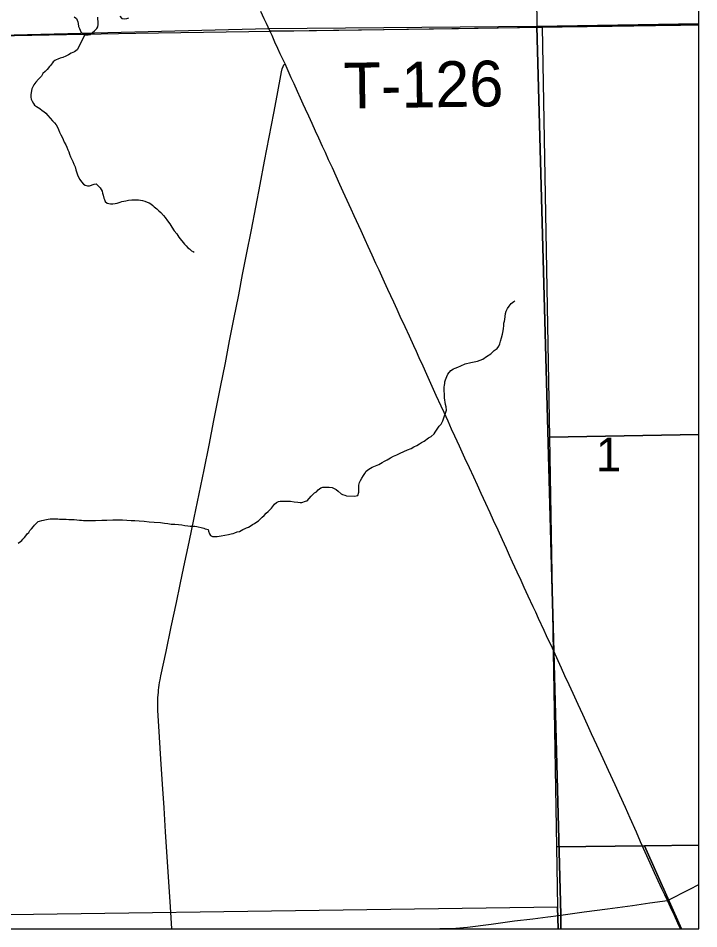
# Model space of a CAD drawing. Extents: x 103424 to 290657, y 38711 to 110967.
# Drawn here: x 214252.73 to 214253.153, y 40208.301 to 40208.867 of the extents above; entities that cross this region are included whole.
import ezdxf

# ---------------------------------------------------------------- set-up
doc = ezdxf.new("R2010")
doc.units = 0
for name, color, linetype in [('GM_X_Corporation', 7, 'Continuous'), ('GM_X_County_Road', 7, 'Continuous'), ('GM_X_Minor_Lake', 7, 'Continuous'), ('GM_X_Minor_River', 7, 'Continuous'), ('GM_X_Section_Text', 7, 'Continuous'), ('GM_X_State_Route', 7, 'Continuous'), ('GM_X_Township_Road', 7, 'Continuous'), ('GM_X_Township_Road_Text', 7, 'Continuous')]:
    doc.layers.add(name, color=color, linetype=linetype)

msp = doc.modelspace()

# ---------------------------------------------------------------- linework, layer by layer
at = {"layer": 'GM_X_Corporation'}
for points in [[(214246.35258, 40213.74302), (214246.35258, 40208.30125), (214253.15258, 40208.30125), (214253.15258, 40215.10125), (214247.88425, 40215.10125), (214247.88593, 40214.68485), (214247.88621, 40214.66416), (214247.8863, 40214.63438), (214247.88525, 40214.01696), (214247.88494, 40213.98106), (214247.88095, 40213.75762), (214247.63273, 40213.75746), (214247.49304, 40213.75527), (214246.50862, 40213.74676)], [(214253.15258, 40208.8631), (214253.15258, 40211.45724), (214253.14655, 40211.4569), (214253.00114, 40211.45371), (214253.0063, 40211.1954), (214253.00663, 40211.17271), (214253.00742, 40211.14968), (214253.00775, 40211.13202), (214253.00895, 40211.08875), (214253.00976, 40211.04853), (214253.00988, 40211.04357), (214253.02982, 40210.15917), (214253.03816, 40209.68571), (214253.03884, 40209.64149), (214253.03938, 40209.58281), (214253.04007, 40209.5319), (214253.04048, 40209.50556), (214253.0417, 40209.42491), (214253.04293, 40209.3635), (214253.04334, 40209.31505), (214253.04389, 40209.27029), (214253.04443, 40209.20192), (214253.04913, 40209.1185), (214253.05193, 40208.86157)], [(214250.69191, 40208.30125), (214253.06696, 40208.30125), (214253.06682, 40208.31021), (214253.06246, 40208.47339), (214253.05193, 40208.86157), (214252.88558, 40208.86006), (214252.88546, 40208.86005), (214252.37731, 40208.84757), (214251.86746, 40208.84353), (214251.37809, 40208.8332), (214250.68423, 40208.81599), (214250.68656, 40208.66767), (214250.69144, 40208.40851)], [(214253.05526, 40208.86119), (214253.05994, 40208.6066), (214253.06427, 40208.35206), (214253.06491, 40208.31464), (214252.59126, 40208.30804), (214252.57664, 40208.85313), (214252.80303, 40208.85748)], [(214253.06696, 40208.30125), (214253.15258, 40208.30125), (214253.15258, 40208.8631), (214253.05193, 40208.86157), (214253.06246, 40208.47339), (214253.06682, 40208.31021)], [(214253.15258, 40208.60813), (214253.15258, 40208.86279), (214253.05526, 40208.86119), (214253.05994, 40208.6066)], [(214253.15258, 40208.35322), (214253.15258, 40208.60813), (214253.05994, 40208.6066), (214253.06427, 40208.35206), (214253.11888, 40208.35278)], [(214253.06515, 40208.30125), (214253.14193, 40208.30125), (214253.11888, 40208.35278), (214253.06427, 40208.35206), (214253.06491, 40208.31464)], [(214253.14193, 40208.30125), (214253.15258, 40208.30125), (214253.15258, 40208.35322), (214253.11888, 40208.35278)], [(214252.59146, 40208.30125), (214253.06515, 40208.30125), (214253.06491, 40208.31464), (214252.59126, 40208.30804)]]:
    msp.add_lwpolyline(points, close=True, dxfattribs=at)
msp.add_lwpolyline([(214253.00988, 40211.04357), (214253.02982, 40210.15917), (214253.03816, 40209.68571), (214253.03884, 40209.64149), (214253.03938, 40209.58281), (214253.04007, 40209.5319), (214253.04048, 40209.50556), (214253.0417, 40209.42491), (214253.04293, 40209.3635), (214253.04334, 40209.31505), (214253.04389, 40209.27029), (214253.04443, 40209.20192), (214253.04913, 40209.1185), (214253.05193, 40208.86157), (214252.88558, 40208.86006), (214252.88546, 40208.86005), (214252.37731, 40208.84757), (214251.86746, 40208.84353), (214251.37809, 40208.8332), (214250.68423, 40208.81599)], dxfattribs=at)
at = {"layer": 'GM_X_County_Road'}
msp.add_lwpolyline([(214252.82541, 40208.30125), (214252.82452, 40208.31498), (214252.8235, 40208.33048), (214252.82249, 40208.34598), (214252.82147, 40208.36148), (214252.8205, 40208.37626), (214252.81954, 40208.39105), (214252.81852, 40208.40655), (214252.81763, 40208.42014), (214252.81674, 40208.43373), (214252.8166, 40208.43688), (214252.81656, 40208.44004), (214252.81663, 40208.4432), (214252.8167, 40208.44477), (214252.81694, 40208.44792), (214252.81711, 40208.44949), (214252.81729, 40208.45106), (214252.81751, 40208.45262), (214252.81775, 40208.45418), (214252.81801, 40208.45574), (214252.81851, 40208.45833), (214252.82172, 40208.47352), (214252.82493, 40208.48872), (214252.82815, 40208.50392), (214252.83049, 40208.51499), (214252.83283, 40208.52605), (214252.83602, 40208.54125), (214252.8392, 40208.55646), (214252.84233, 40208.57139), (214252.84546, 40208.58633), (214252.84847, 40208.60157), (214252.85147, 40208.61682), (214252.85351, 40208.62716), (214252.85556, 40208.63751), (214252.85856, 40208.65276), (214252.86122, 40208.66625), (214252.86388, 40208.67975), (214252.86686, 40208.695), (214252.86929, 40208.70747), (214252.87172, 40208.71994), (214252.87469, 40208.73519), (214252.87743, 40208.74929), (214252.88018, 40208.7634), (214252.88291, 40208.77795), (214252.88578, 40208.79282), (214252.88864, 40208.80768), (214252.89071, 40208.81876), (214252.89343, 40208.8333), (214252.89392, 40208.83532), (214252.89437, 40208.83671), (214252.89482, 40208.83765), (214252.89569, 40208.83845)], dxfattribs=at)
at = {"layer": 'GM_X_Minor_Lake'}
for points in [[(214252.76474, 40208.86752), (214252.76608, 40208.86658), (214252.76685, 40208.8645), (214252.76705, 40208.86336), (214252.76744, 40208.86146), (214252.76802, 40208.86032), (214252.7688, 40208.85824), (214252.77033, 40208.85692), (214252.77128, 40208.85636), (214252.77223, 40208.85637), (214252.77337, 40208.85637), (214252.7745, 40208.85657), (214252.77601, 40208.85772), (214252.77733, 40208.85887), (214252.77865, 40208.86021), (214252.7794, 40208.86136), (214252.77958, 40208.86288), (214252.77956, 40208.86459), (214252.77936, 40208.86611), (214252.77935, 40208.86725)], [(214252.79301, 40208.86792), (214252.79435, 40208.8666), (214252.79606, 40208.86623), (214252.79739, 40208.86643), (214252.79852, 40208.86701)]]:
    msp.add_lwpolyline(points, dxfattribs=at)
at = {"layer": 'GM_X_Minor_River'}
for points in [[(214252.77128, 40208.85636), (214252.76661, 40208.84702), (214252.76491, 40208.84586), (214252.76283, 40208.8449), (214252.76113, 40208.84394), (214252.75942, 40208.84316), (214252.75753, 40208.84239), (214252.75602, 40208.84181), (214252.75451, 40208.84123), (214252.75356, 40208.84084), (214252.75261, 40208.84046), (214252.75167, 40208.8395), (214252.75017, 40208.83759), (214252.74942, 40208.83663), (214252.74791, 40208.83491), (214252.74659, 40208.83357), (214252.74528, 40208.83242), (214252.74434, 40208.83071), (214252.74246, 40208.82879), (214252.74095, 40208.82688), (214252.73964, 40208.82535), (214252.73889, 40208.82402), (214252.73833, 40208.82287), (214252.73779, 40208.81926), (214252.7378, 40208.81774), (214252.738, 40208.81641), (214252.73858, 40208.81509), (214252.73935, 40208.81376), (214252.74011, 40208.81263), (214252.74126, 40208.81188), (214252.74221, 40208.81131), (214252.74335, 40208.81056), (214252.74488, 40208.80943), (214252.74584, 40208.80868), (214252.74698, 40208.80774), (214252.74832, 40208.80623), (214252.74985, 40208.80472), (214252.75119, 40208.80302), (214252.75253, 40208.8017), (214252.75349, 40208.80038), (214252.75426, 40208.79905), (214252.75484, 40208.79754), (214252.75561, 40208.79602), (214252.75638, 40208.79432), (214252.75715, 40208.79281), (214252.75773, 40208.79129), (214252.75851, 40208.78978), (214252.75947, 40208.78807), (214252.76005, 40208.78656), (214252.76082, 40208.78504), (214252.7614, 40208.78372), (214252.76179, 40208.7822), (214252.76237, 40208.78069), (214252.76314, 40208.77898), (214252.76391, 40208.77766), (214252.76449, 40208.77614), (214252.76526, 40208.77444), (214252.76566, 40208.77254), (214252.76624, 40208.77065), (214252.76682, 40208.76951), (214252.7674, 40208.76799), (214252.76817, 40208.76648), (214252.76913, 40208.76516), (214252.77047, 40208.76365), (214252.77142, 40208.76308), (214252.77295, 40208.76253), (214252.77427, 40208.76253), (214252.77711, 40208.7637), (214252.77825, 40208.76389), (214252.77959, 40208.76257), (214252.78073, 40208.76144), (214252.7815, 40208.76031), (214252.78208, 40208.75936), (214252.78228, 40208.75803), (214252.78267, 40208.75671), (214252.78306, 40208.755), (214252.78345, 40208.75405), (214252.78383, 40208.75292), (214252.78517, 40208.75179), (214252.78612, 40208.7516), (214252.78726, 40208.75142), (214252.78859, 40208.75143), (214252.79011, 40208.75163), (214252.79143, 40208.75183), (214252.79314, 40208.75241), (214252.79427, 40208.7528), (214252.79541, 40208.753), (214252.79674, 40208.75339), (214252.79844, 40208.75378), (214252.80053, 40208.75399), (214252.80242, 40208.754), (214252.80375, 40208.75401), (214252.8047, 40208.75383), (214252.80584, 40208.75365), (214252.80717, 40208.75347), (214252.8085, 40208.7531)], [(214252.8085, 40208.7531), (214252.81003, 40208.75254), (214252.81117, 40208.75198), (214252.81231, 40208.75142), (214252.81346, 40208.75047), (214252.81441, 40208.74953), (214252.81594, 40208.7484), (214252.81728, 40208.74708), (214252.81842, 40208.74614), (214252.82015, 40208.74425), (214252.8211, 40208.74293), (214252.82264, 40208.74085), (214252.82398, 40208.73896), (214252.82533, 40208.73688), (214252.82686, 40208.73461), (214252.82839, 40208.73273), (214252.82974, 40208.73065), (214252.83319, 40208.7263), (214252.83414, 40208.72536), (214252.83529, 40208.72404), (214252.83624, 40208.72347), (214252.83758, 40208.72234), (214252.83853, 40208.72178), (214252.83911, 40208.72141)], [(214252.93267, 40208.57048), (214252.93381, 40208.57011), (214252.93856, 40208.56996), (214252.93988, 40208.57016), (214252.94083, 40208.57035), (214252.94138, 40208.57245), (214252.94137, 40208.57454), (214252.94136, 40208.57568), (214252.94135, 40208.57663), (214252.94191, 40208.57834), (214252.94247, 40208.57967), (214252.94322, 40208.58101), (214252.94434, 40208.58273), (214252.94509, 40208.58387), (214252.94603, 40208.5854), (214252.94773, 40208.58674), (214252.94981, 40208.5879), (214252.9517, 40208.58867), (214252.95283, 40208.58906), (214252.95378, 40208.58964), (214252.95491, 40208.59021), (214252.95604, 40208.59079), (214252.95737, 40208.59156), (214252.95907, 40208.59253), (214252.96115, 40208.59368), (214252.96304, 40208.59464), (214252.96512, 40208.59561), (214252.9672, 40208.59657), (214252.96947, 40208.59773), (214252.97173, 40208.5987), (214252.97401, 40208.59947), (214252.97571, 40208.60044), (214252.97741, 40208.6014), (214252.97911, 40208.60236), (214252.98043, 40208.60332), (214252.98194, 40208.60409), (214252.98477, 40208.6062), (214252.98628, 40208.60697), (214252.98817, 40208.6087), (214252.98892, 40208.60965), (214252.99136, 40208.61328), (214252.99249, 40208.61462), (214252.99361, 40208.61672), (214252.99435, 40208.61919), (214252.99528, 40208.62148), (214252.99584, 40208.62338), (214252.99563, 40208.62528), (214252.99524, 40208.6268), (214252.99504, 40208.62832), (214252.99484, 40208.62945), (214252.99464, 40208.63097), (214252.99462, 40208.63306), (214252.99442, 40208.63553), (214252.9944, 40208.63762), (214252.99458, 40208.63876), (214252.99476, 40208.6399), (214252.99494, 40208.64085), (214252.99531, 40208.64219), (214252.99606, 40208.64428), (214252.99681, 40208.64562), (214252.9985, 40208.64791), (214253.00019, 40208.64906), (214253.00133, 40208.64945), (214253.00285, 40208.65003), (214253.00474, 40208.6508), (214253.00757, 40208.65197), (214253.01098, 40208.65294), (214253.01401, 40208.65353), (214253.01515, 40208.65373), (214253.01837, 40208.65489), (214253.02082, 40208.65662), (214253.02346, 40208.65835), (214253.02554, 40208.66027), (214253.02742, 40208.66161), (214253.02836, 40208.66314), (214253.02911, 40208.66447), (214253.02948, 40208.66618), (214253.03003, 40208.66828), (214253.03077, 40208.67056), (214253.03114, 40208.67247), (214253.03131, 40208.67399), (214253.03149, 40208.6757), (214253.03148, 40208.67741), (214253.03185, 40208.67855), (214253.03203, 40208.67969), (214253.0324, 40208.6814), (214253.03257, 40208.6833), (214253.03294, 40208.68483), (214253.03369, 40208.68635), (214253.03481, 40208.68788), (214253.03613, 40208.6896), (214253.03764, 40208.69075), (214253.0384, 40208.69114)], [(214252.76143, 40208.55536), (214252.76295, 40208.55537), (214252.76466, 40208.55539), (214252.76636, 40208.55521), (214252.76788, 40208.55503), (214252.76921, 40208.55504), (214252.77054, 40208.55486), (214252.77187, 40208.55487), (214252.77339, 40208.55488), (214252.77548, 40208.55471), (214252.77794, 40208.55472), (214252.78174, 40208.55494), (214252.78496, 40208.55496), (214252.78857, 40208.55518), (214252.79179, 40208.5552), (214252.79464, 40208.55523), (214252.7973, 40208.55505), (214252.79996, 40208.55488), (214252.80242, 40208.55471), (214252.80508, 40208.55454), (214252.80812, 40208.55437), (214252.81116, 40208.55402), (214252.81438, 40208.55385), (214252.81837, 40208.5535), (214252.82084, 40208.55314), (214252.82293, 40208.55296), (214252.82483, 40208.5526), (214252.82711, 40208.55242), (214252.82939, 40208.55225), (214252.83148, 40208.55207), (214252.83338, 40208.55171), (214252.83528, 40208.55153), (214252.8368, 40208.55135), (214252.83812, 40208.55136), (214252.83964, 40208.55119), (214252.84078, 40208.551), (214252.84173, 40208.55082), (214252.84363, 40208.55045), (214252.84515, 40208.55009), (214252.84611, 40208.54971), (214252.84706, 40208.54934), (214252.84782, 40208.54915), (214252.84802, 40208.54821), (214252.84879, 40208.5465), (214252.84936, 40208.54537), (214252.85051, 40208.5448), (214252.85165, 40208.54481), (214252.85354, 40208.54483), (214252.85601, 40208.54522), (214252.85828, 40208.54562), (214252.86056, 40208.54602), (214252.86207, 40208.54641), (214252.8634, 40208.5468), (214252.86453, 40208.54719), (214252.86586, 40208.54777), (214252.86737, 40208.54797), (214252.86832, 40208.54854), (214252.86945, 40208.54912), (214252.87077, 40208.54989), (214252.87172, 40208.55028), (214252.87286, 40208.55067), (214252.87456, 40208.55163), (214252.8755, 40208.55221), (214252.87663, 40208.55298), (214252.87758, 40208.55355), (214252.87909, 40208.55451), (214252.88003, 40208.55547), (214252.88135, 40208.55681), (214252.88267, 40208.55796), (214252.8838, 40208.5593), (214252.88511, 40208.56045), (214252.88625, 40208.56141), (214252.88719, 40208.56236), (214252.88907, 40208.56485), (214252.89039, 40208.566), (214252.89152, 40208.56657), (214252.89266, 40208.56677), (214252.89437, 40208.56678), (214252.89588, 40208.5668), (214252.89892, 40208.56682), (214252.90139, 40208.56646), (214252.90348, 40208.56609), (214252.905, 40208.56591), (214252.90595, 40208.56592), (214252.90841, 40208.56689), (214252.90935, 40208.56708), (214252.9118, 40208.56995), (214252.91387, 40208.57187), (214252.91519, 40208.57264), (214252.91613, 40208.57378), (214252.91783, 40208.57512), (214252.91916, 40208.57551), (214252.92086, 40208.57553), (214252.92295, 40208.57554), (214252.92485, 40208.57518), (214252.92619, 40208.57462), (214252.92733, 40208.57405), (214252.92867, 40208.57292), (214252.93038, 40208.57142), (214252.93134, 40208.57085), (214252.93267, 40208.57048)], [(214252.72985, 40208.54069), (214252.73136, 40208.54184), (214252.73212, 40208.54242), (214252.73268, 40208.54318), (214252.73381, 40208.54433), (214252.73456, 40208.54529), (214252.7355, 40208.54643), (214252.73644, 40208.54739), (214252.73719, 40208.54853), (214252.73813, 40208.54968), (214252.73945, 40208.55102), (214252.74001, 40208.55198), (214252.74114, 40208.55293), (214252.74227, 40208.55408), (214252.74322, 40208.55447), (214252.74455, 40208.55486), (214252.74739, 40208.55545), (214252.74852, 40208.55565), (214252.74985, 40208.55585), (214252.75099, 40208.55585), (214252.75213, 40208.55586), (214252.75346, 40208.55587), (214252.7546, 40208.55588), (214252.75554, 40208.5557), (214252.75744, 40208.55571), (214252.75858, 40208.55553), (214252.75972, 40208.55554), (214252.76143, 40208.55536)]]:
    msp.add_lwpolyline(points, dxfattribs=at)
at = {"layer": 'GM_X_State_Route'}
for points in [[(214252.88615, 40208.8589), (214252.88407, 40208.86347), (214252.8827, 40208.86637), (214252.88055, 40208.87092)], [(214253.05809, 40208.48323), (214253.05661, 40208.48647), (214253.05307, 40208.49396), (214253.05128, 40208.49791), (214253.04968, 40208.50118), (214253.04663, 40208.50784), (214253.04423, 40208.51309), (214253.04221, 40208.51748), (214253.03978, 40208.52278), (214253.03695, 40208.52897), (214253.03508, 40208.53305), (214253.0331, 40208.53736), (214253.03067, 40208.54268), (214253.02791, 40208.54868), (214253.02515, 40208.55471), (214253.02292, 40208.55958), (214253.02028, 40208.56534), (214253.01746, 40208.57149), (214253.01508, 40208.57668), (214253.01281, 40208.58166), (214253.01017, 40208.58741), (214253.00735, 40208.59356), (214253.00398, 40208.60092), (214253.00115, 40208.6071), (214252.99909, 40208.6116), (214252.99689, 40208.61639), (214252.99439, 40208.62185), (214252.99257, 40208.62582), (214252.98958, 40208.63234), (214252.987, 40208.63797), (214252.98374, 40208.64535), (214252.98133, 40208.6506), (214252.97898, 40208.65573), (214252.97719, 40208.6597), (214252.97559, 40208.66326), (214252.97285, 40208.66918), (214252.97017, 40208.67499), (214252.96716, 40208.68149), (214252.96517, 40208.68581), (214252.9631, 40208.6903), (214252.95946, 40208.69817), (214252.95733, 40208.70279), (214252.9541, 40208.71018), (214252.95206, 40208.71438), (214252.94967, 40208.71963), (214252.94725, 40208.72495), (214252.94539, 40208.72902), (214252.94286, 40208.73457), (214252.94001, 40208.74083), (214252.93857, 40208.744), (214252.93672, 40208.74806), (214252.93423, 40208.75353), (214252.93181, 40208.75883), (214252.92971, 40208.76344), (214252.92736, 40208.76859), (214252.92501, 40208.77376), (214252.92269, 40208.77885), (214252.92065, 40208.78333), (214252.91898, 40208.787), (214252.91665, 40208.7921), (214252.9146, 40208.7966), (214252.91249, 40208.80122), (214252.91039, 40208.80585), (214252.90841, 40208.81018), (214252.90695, 40208.8134), (214252.90524, 40208.81714), (214252.9034, 40208.82119), (214252.90122, 40208.82597), (214252.89949, 40208.82977), (214252.89691, 40208.83542), (214252.89569, 40208.83845), (214252.89269, 40208.84452), (214252.89119, 40208.84787), (214252.88938, 40208.85188), (214252.88755, 40208.85593), (214252.88615, 40208.8589)], [(214253.14113, 40208.30125), (214253.13952, 40208.30481), (214253.1374, 40208.30952), (214253.13507, 40208.31469), (214253.13323, 40208.31878), (214253.1315, 40208.32242), (214253.12994, 40208.32571), (214253.12741, 40208.33111), (214253.12513, 40208.33596), (214253.12241, 40208.34195), (214253.11932, 40208.34887), (214253.11648, 40208.35516), (214253.11383, 40208.36115), (214253.10988, 40208.37004), (214253.10697, 40208.37665), (214253.10345, 40208.38431), (214253.10055, 40208.39073), (214253.09655, 40208.39944), (214253.09314, 40208.40687), (214253.08927, 40208.41528), (214253.08604, 40208.42231), (214253.0835, 40208.42785), (214253.08051, 40208.43436), (214253.07766, 40208.44056), (214253.0745, 40208.44744), (214253.07207, 40208.45273), (214253.06949, 40208.45834), (214253.0673, 40208.4631), (214253.06522, 40208.46762), (214253.06166, 40208.47543), (214253.05809, 40208.48323)]]:
    msp.add_lwpolyline(points, dxfattribs=at)
at = {"layer": 'GM_X_Township_Road'}
msp.add_line((214253.05877, 40208.30867), (214253.06073, 40208.30891), dxfattribs=at)
for points in [[(214252.88615, 40208.8589), (214252.91054, 40208.85911), (214252.92566, 40208.85924), (214252.94119, 40208.85946), (214252.95672, 40208.85969), (214252.97225, 40208.85991), (214252.98778, 40208.86014), (214253.00331, 40208.86036), (214253.0156, 40208.86054), (214253.0279, 40208.86072), (214253.04005, 40208.8609), (214253.0522, 40208.86107)], [(214253.0522, 40208.86107), (214253.06773, 40208.86131), (214253.08327, 40208.86154), (214253.0988, 40208.86177), (214253.10678, 40208.86189)], [(214253.10678, 40208.86189), (214253.11227, 40208.86198), (214253.12573, 40208.86218), (214253.14126, 40208.86241), (214253.15093, 40208.86256), (214253.15258, 40208.86258)], [(214253.13323, 40208.31878), (214253.14702, 40208.32594), (214253.15258, 40208.32882)], [(214253.06073, 40208.30891), (214253.06691, 40208.30967), (214253.08142, 40208.31168), (214253.09592, 40208.31369), (214253.11131, 40208.31579), (214253.12227, 40208.31729), (214253.13323, 40208.31878)], [(214252.98125, 40208.30125), (214252.98178, 40208.30127), (214252.9917, 40208.30141), (214253.00161, 40208.30156), (214253.00895, 40208.30216), (214253.02354, 40208.30415), (214253.03813, 40208.30615), (214253.04943, 40208.30753), (214253.05877, 40208.30867)]]:
    msp.add_lwpolyline(points, dxfattribs=at)

# ---------------------------------------------------------------- texts
at = {"layer": 'GM_X_Section_Text'}
msp.add_text('1', height=0.02093, rotation=0, dxfattribs=at).set_placement((214253.08873, 40208.58532))
at = {"layer": 'GM_X_Township_Road_Text'}
msp.add_text('T-126', height=0.028409, rotation=0.8421, dxfattribs=at).set_placement((214252.93216, 40208.81057))

doc.saveas('drawing.dxf')
